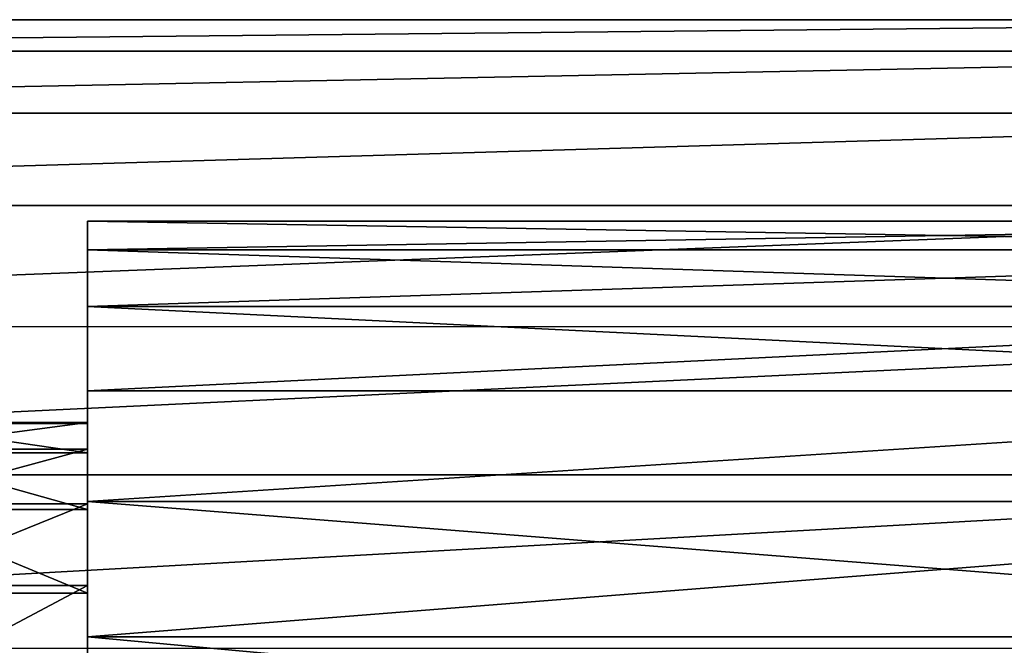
# Model space of a CAD drawing. Header units: metres. Extents: x 59 to 135, y -85 to 115.
# Tile 256 of 290: x 86 to 95, y 45 to 51. Entities that reach past the tile are written whole.
import ezdxf

# ---------------------------------------------------------------- set-up
doc = ezdxf.new("R2010")
doc.units = ezdxf.units.M
doc.layers.add('solid_20_404_502_XXX', color=7, linetype='CONTINUOUS')

msp = doc.modelspace()

# ---------------------------------------------------------------- linework, layer by layer
at = {"layer": 'solid_20_404_502_XXX'}
for points in [[(103.25, 50.961086, -1.337331), (72.31768, 50.65086, -3.992316), (72.31308, 50.961147, -1.33633)], [(103.25, 50.961086, -1.337331), (72.31308, 50.961147, -1.33633), (72.31308, 50.961117, 1.336852)], [(103.25, 50.961086, 1.337331), (72.31308, 50.961117, 1.336852), (72.31768, 50.650768, 3.992829)], [(103.25, 50.961086, 1.337331), (103.25, 50.961086, -1.337331), (72.31308, 50.961117, 1.336852)], [(103.25, 50.961086, -1.337331), (103.25, 50.650578, -3.993908), (72.31768, 50.65086, -3.992316)], [(103.25, 50.650578, 3.993908), (103.25, 50.961086, 1.337331), (72.31768, 50.650768, 3.992829)], [(103.25, 50.650578, -3.993908), (72.326797, 50.034672, -6.593421), (72.31768, 50.65086, -3.992316)], [(103.25, 50.650578, 3.993908), (72.31768, 50.650768, 3.992829), (72.326797, 50.034504, 6.593989)], [(103.25, 50.650578, -3.993908), (103.25, 50.03376, -6.596474), (72.326797, 50.034672, -6.593421)], [(103.25, 50.03376, 6.596474), (103.25, 50.650578, 3.993908), (72.326797, 50.034504, 6.593989)], [(103.25, 50.03376, -6.596474), (72.34034, 49.120304, -9.106745), (72.326797, 50.034672, -6.593421)], [(103.25, 50.03376, 6.596474), (72.326797, 50.034504, 6.593989), (72.34034, 49.120117, 9.107179)], [(103.25, 50.03376, -6.596474), (103.25, 49.118969, -9.109835), (72.34034, 49.120304, -9.106745)], [(103.25, 49.118969, 9.109835), (103.25, 50.03376, 6.596474), (72.34034, 49.120117, 9.107179)], [(103.25, 49.118969, -9.109835), (72.358109, 47.919746, -11.497985), (72.34034, 49.120304, -9.106745)], [(103.25, 49.118969, 9.109835), (72.34034, 49.120117, 9.107179), (72.358109, 47.919556, 11.498317)], [(103.25, 49.118969, -9.109835), (103.25, 47.918583, -11.5), (72.358109, 47.919746, -11.497985)], [(103.25, 47.918583, 11.5), (103.25, 49.118969, 9.109835), (72.358109, 47.919556, 11.498317)], [(103.25, 48.96447, 1.221041), (86.25, 48.964455, 1.221133), (86.25, 48.964455, -1.221133)], [(103.25, 48.96447, 1.221041), (103.25, 48.680962, 3.646612), (86.25, 48.964455, 1.221133)], [(103.25, 48.96447, -1.221041), (86.25, 48.964455, -1.221133), (86.25, 48.680981, -3.646483)], [(103.25, 48.96447, -1.221041), (103.25, 48.96447, 1.221041), (86.25, 48.964455, -1.221133)], [(103.25, 48.680962, -3.646612), (103.25, 48.96447, -1.221041), (86.25, 48.680981, -3.646483)], [(86.25, 48.964455, -1.221133), (86.25, 48.964455, 1.221133), (86.25, 48.680981, 3.646483)], [(103.25, 48.680962, 3.646612), (86.25, 48.680981, 3.646483), (86.25, 48.964455, 1.221133)], [(86.25, 48.680981, -3.646483), (86.25, 48.964455, -1.221133), (86.25, 48.680981, 3.646483)], [(86.25, 48.680981, -3.646483), (86.25, 48.680981, 3.646483), (86.25, 48.117695, 6.023078)], [(103.25, 48.117779, 6.022868), (86.25, 48.117695, 6.023078), (86.25, 48.680981, 3.646483)], [(86.25, 48.117695, -6.023078), (86.25, 48.680981, -3.646483), (86.25, 48.117695, 6.023078)], [(103.25, 48.680962, 3.646612), (103.25, 48.117779, 6.022868), (86.25, 48.680981, 3.646483)], [(103.25, 48.680962, -3.646612), (86.25, 48.680981, -3.646483), (86.25, 48.117695, -6.023078)], [(103.25, 48.117779, -6.022868), (103.25, 48.680962, -3.646612), (86.25, 48.117695, -6.023078)], [(103.25, 48.117779, 6.022868), (103.25, 47.282539, 8.317675), (86.25, 48.117695, 6.023078)], [(103.25, 48.117779, -6.022868), (86.25, 48.117695, -6.023078), (86.25, 47.282669, -8.317341)], [(103.25, 47.282539, -8.317675), (103.25, 48.117779, -6.022868), (86.25, 47.282669, -8.317341)], [(86.25, 48.117695, -6.023078), (86.25, 48.117695, 6.023078), (86.25, 47.282669, 8.317341)], [(103.25, 47.282539, 8.317675), (86.25, 47.282669, 8.317341), (86.25, 48.117695, 6.023078)], [(86.25, 47.282669, -8.317341), (86.25, 48.117695, -6.023078), (86.25, 47.282669, 8.317341)], [(103.25, 47.918583, -11.5), (72.37986, 46.450497, -13.732411), (72.358109, 47.919746, -11.497985)], [(103.25, 47.918583, 11.5), (72.358109, 47.919556, 11.498317), (72.379868, 46.450268, 13.73272)], [(103.25, 47.918583, -11.5), (103.25, 46.448833, -13.734648), (72.37986, 46.450497, -13.732411)], [(103.25, 46.448833, 13.734648), (103.25, 47.918583, 11.5), (72.379868, 46.450268, 13.73272)], [(86.25, 46.959126, 1.245201), (86.25, 47.282669, 8.317341), (86.25, 46.186546, 10.499971)], [(103.25, 47.282539, 8.317675), (86.25, 46.186546, 10.499971), (86.25, 47.282669, 8.317341)], [(86.25, 46.959126, 1.245201), (86.25, 47.282669, -8.317341), (86.25, 47.282669, 8.317341)], [(86.25, 46.703705, -3.342345), (86.25, 46.186546, -10.499971), (86.25, 47.282669, -8.317341)], [(103.25, 47.282539, -8.317675), (86.25, 47.282669, -8.317341), (86.25, 46.186546, -10.499971)], [(86.25, 46.970631, -1.055875), (86.25, 46.703705, -3.342345), (86.25, 47.282669, -8.317341)], [(86.25, 46.959126, 1.245201), (86.25, 46.970631, -1.055875), (86.25, 47.282669, -8.317341)], [(103.25, 47.282539, 8.317675), (103.25, 46.186535, 10.5), (86.25, 46.186546, 10.499971)], [(103.25, 46.186535, -10.5), (103.25, 47.282539, -8.317675), (86.25, 46.186546, -10.499971)], [(84.25, 46.703705, -3.342345), (86.25, 46.703705, -3.342345), (86.25, 46.970631, -1.055875)], [(84.25, 46.970631, -1.055875), (86.25, 46.970631, -1.055875), (86.25, 46.959126, 1.245201)], [(84.25, 46.970631, -1.055875), (84.25, 46.703705, -3.342345), (86.25, 46.970631, -1.055875)], [(84.25, 46.959126, 1.245201), (84.25, 46.970631, -1.055875), (86.25, 46.959126, 1.245201)], [(84.25, 46.959126, 1.245201), (86.25, 46.959126, 1.245201), (86.25, 46.669407, 3.528883)], [(84.25, 46.669407, 3.528883), (84.25, 46.959126, 1.245201), (86.25, 46.669407, 3.528883)], [(86.25, 46.669407, 3.528883), (86.25, 46.959126, 1.245201), (86.25, 46.186546, 10.499971)], [(84.25, 46.162266, -5.57962), (86.25, 46.162266, -5.57962), (86.25, 46.703705, -3.342345)], [(84.25, 46.703705, -3.342345), (84.25, 46.162266, -5.57962), (86.25, 46.703705, -3.342345)], [(84.25, 46.669407, 3.528883), (86.25, 46.669407, 3.528883), (86.25, 46.105793, 5.760181)], [(84.25, 46.105793, 5.760181), (84.25, 46.669407, 3.528883), (86.25, 46.105793, 5.760181)], [(86.25, 46.703705, -3.342345), (86.25, 46.162266, -5.57962), (86.25, 46.186546, -10.499971)], [(86.25, 46.105793, 5.760181), (86.25, 46.669407, 3.528883), (86.25, 46.186546, 10.499971)], [(103.25, 46.448833, -13.734648), (72.405296, 44.732399, -15.780583), (72.37986, 46.450497, -13.732411)], [(103.25, 46.448833, 13.734648), (72.379868, 46.450268, 13.73272), (72.405296, 44.732136, 15.780864)], [(103.25, 46.448833, -13.734648), (103.25, 44.729595, -15.783558), (72.405296, 44.732399, -15.780583)], [(103.25, 44.729595, 15.783558), (103.25, 46.448833, 13.734648), (72.405296, 44.732136, 15.780864)], [(84.25, 45.354343, -7.734689), (86.25, 45.354343, -7.734689), (86.25, 46.162266, -5.57962)], [(84.25, 46.162266, -5.57962), (84.25, 45.354343, -7.734689), (86.25, 46.162266, -5.57962)], [(86.25, 46.105793, 5.760181), (86.25, 46.186546, 10.499971), (86.25, 44.844551, 12.540382)], [(103.25, 44.844585, 12.540331), (86.25, 44.844551, 12.540382), (86.25, 46.186546, 10.499971)], [(103.25, 46.186535, 10.5), (103.25, 44.844585, 12.540331), (86.25, 46.186546, 10.499971)], [(86.25, 45.354343, -7.734689), (86.25, 44.844551, -12.540382), (86.25, 46.186546, -10.499971)], [(103.25, 46.186535, -10.5), (86.25, 46.186546, -10.499971), (86.25, 44.844551, -12.540382)], [(86.25, 46.162266, -5.57962), (86.25, 45.354343, -7.734689), (86.25, 46.186546, -10.499971)], [(103.25, 44.844585, -12.540331), (103.25, 46.186535, -10.5), (86.25, 44.844551, -12.540382)], [(84.25, 46.105793, 5.760181), (86.25, 46.105793, 5.760181), (86.25, 45.276379, 7.907372)], [(84.25, 45.276379, 7.907372), (84.25, 46.105793, 5.760181), (86.25, 45.276379, 7.907372)], [(86.25, 45.276379, 7.907372), (86.25, 46.105793, 5.760181), (86.25, 44.844551, 12.540382)], [(84.25, 44.29192, -9.776165), (86.25, 44.29192, -9.776165), (86.25, 45.354343, -7.734689)], [(84.25, 45.354343, -7.734689), (84.25, 44.29192, -9.776165), (86.25, 45.354343, -7.734689)], [(86.25, 45.354343, -7.734689), (86.25, 44.29192, -9.776165), (86.25, 44.844551, -12.540382)], [(84.25, 45.276379, 7.907372), (86.25, 45.276379, 7.907372), (86.25, 44.193539, 9.938267)], [(84.25, 44.193539, 9.938267), (84.25, 45.276379, 7.907372), (86.25, 44.193539, 9.938267)], [(86.25, 44.193539, 9.938267), (86.25, 45.276379, 7.907372), (86.25, 44.844551, 12.540382)], [(103.25, 44.844585, 12.540331), (103.25, 43.274845, 14.411075), (86.25, 44.844551, 12.540382)], [(103.25, 43.274845, -14.411075), (103.25, 44.844585, -12.540331), (86.25, 44.844551, -12.540382)], [(86.25, 44.193539, 9.938267), (86.25, 44.844551, 12.540382), (86.25, 43.274685, 14.411202)], [(103.25, 43.274845, 14.411075), (86.25, 43.274685, 14.411202), (86.25, 44.844551, 12.540382)], [(86.25, 44.29192, -9.776165), (86.25, 43.274685, -14.411202), (86.25, 44.844551, -12.540382)], [(103.25, 43.274845, -14.411075), (86.25, 44.844551, -12.540382), (86.25, 43.274685, -14.411202)]]:
    msp.add_3dface(points, dxfattribs=at)

doc.saveas('drawing.dxf')
